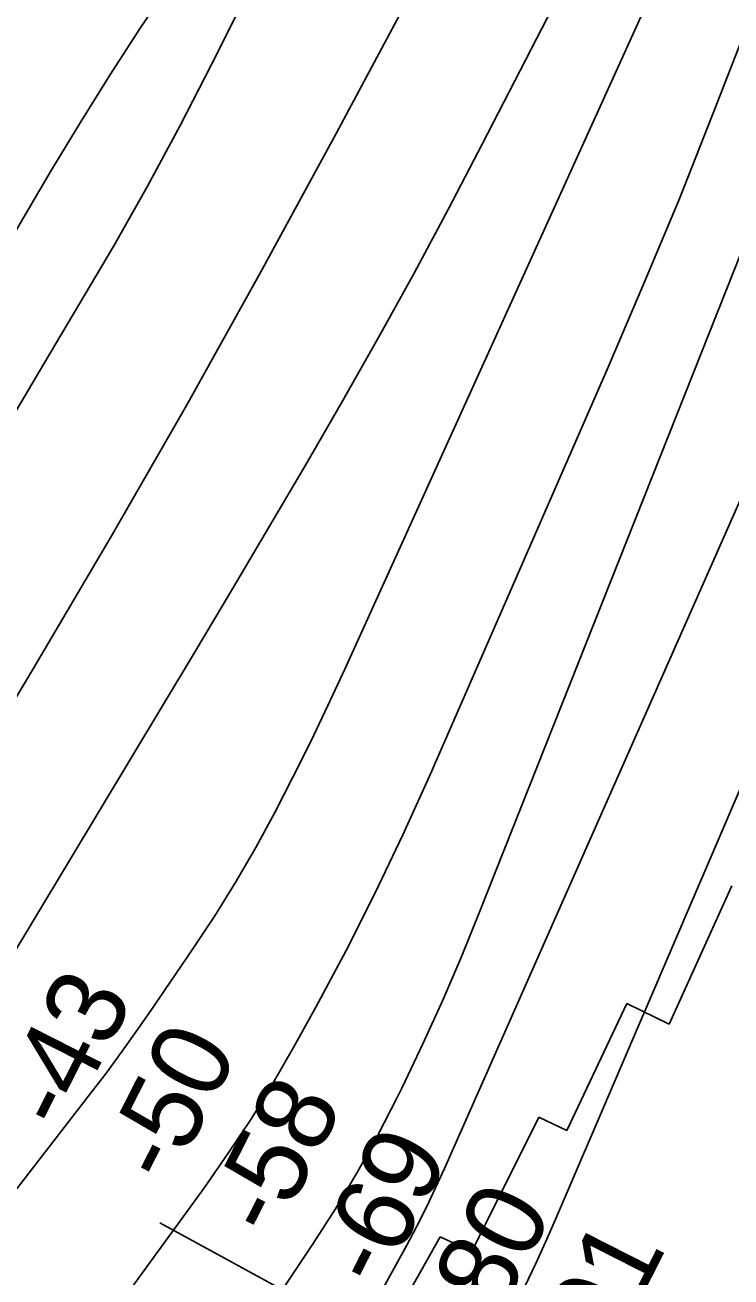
# Model space of a CAD drawing. Extents: x 3279314 to 3317160, y 734079 to 759431.
# Drawn here: x 3309761 to 3310361, y 741400 to 742465 of the extents above; entities that cross this region are included whole.
import ezdxf

# ---------------------------------------------------------------- set-up
doc = ezdxf.new("R2010")
doc.units = 0
for name, color, linetype in [('V-RIVR-EDGE', 7, 'Continuous'), ('V-RIVR-RANG', 7, 'Continuous'), ('V-RRAP-RVMT', 7, 'Continuous'), ('V-TOPO-DPTH', 7, 'Continuous'), ('V-TOPO-MAJR', 7, 'Continuous'), ('V-TOPO-MINR', 7, 'Continuous')]:
    doc.layers.add(name, color=color, linetype=linetype)

msp = doc.modelspace()

# ---------------------------------------------------------------- linework, layer by layer
at = {"layer": 'V-RIVR-EDGE'}
msp.add_spline([(3309406.6, 739469.1), (3309406.9, 739470.2), (3309409.6, 739480.7), (3309411.9, 739488.5), (3309415.4, 739490.4), (3309418.5, 739491.2), (3309422.4, 739490), (3309428.2, 739491.9), (3309433.7, 739499.3), (3309438.7, 739506.6), (3309450.4, 739518.2), (3309464, 739536), (3309476.9, 739555.8), (3309496.7, 739584.4), (3309506.1, 739598), (3309519.7, 739614.2), (3309546.5, 739639.4), (3309559.7, 739653.7), (3309570.2, 739663.7), (3309585.4, 739678.4), (3309605.6, 739702.4), (3309641.4, 739738.4), (3309663.1, 739760.5), (3309682.2, 739779), (3309686.5, 739788.7), (3309693.9, 739798.8), (3309702.8, 739807.3), (3309713.7, 739818.1), (3309734.7, 739839.8), (3309757.6, 739866.5), (3309784.5, 739896.3), (3309806.3, 739925.3), (3309824.2, 739949.7), (3309828.8, 739952.8), (3309833.9, 739956.7), (3309845.5, 739971.4), (3309857.6, 739986.1), (3309865.4, 739998.5), (3309886, 740025.2), (3309891, 740027.5), (3309901.9, 740028.2), (3309908.1, 740032.1), (3309917.1, 740039), (3309926.8, 740054.5), (3309932.2, 740063.8), (3309935.8, 740075.8), (3309938.1, 740097.2), (3309939, 740111.1), (3309941.3, 740118.5), (3309943.3, 740123.5), (3309947.5, 740128.2), (3309951, 740130.9), (3309951.8, 740134), (3309960, 740142.5), (3309961.2, 740148.3), (3309962.7, 740153), (3309965.1, 740156.4), (3309967.8, 740162.6), (3309974.8, 740173.1), (3309975.6, 740178.5), (3309979.9, 740187), (3309983, 740198.3), (3309983.8, 740212.2), (3309990.4, 740225.4), (3309997.8, 740242.8), (3310002.9, 740253.7), (3310002.5, 740257.9), (3310003.3, 740265.3), (3310006, 740266.1), (3310008.4, 740266.1), (3310011.5, 740270.3), (3310020.1, 740286.2), (3310046.1, 740325.7), (3310059.8, 740350.9), (3310067.2, 740364.4), (3310064.9, 740370.3), (3310064.1, 740378), (3310064.9, 740385), (3310067.6, 740395.1), (3310071.9, 740404.4), (3310077.7, 740407.5), (3310083.6, 740407.1), (3310091.7, 740406.3), (3310100.2, 740410.9), (3310108.4, 740417.1), (3310115.4, 740425.6), (3310118.9, 740428.3), (3310123.2, 740429.1), (3310128.6, 740429), (3310138.7, 740431.3), (3310142.6, 740432.5), (3310150, 740439.1), (3310155.4, 740440.2), (3310158.1, 740440.2), (3310163.1, 740440.2), (3310171.7, 740440.2), (3310184.1, 740445.6), (3310197.7, 740453.7), (3310207, 740461.4), (3310214.8, 740469.2), (3310221, 740471.5), (3310225.3, 740473.4), (3310231.1, 740483.5), (3310240.4, 740492.4), (3310249.4, 740497.8), (3310258.7, 740499.7), (3310262.2, 740502.8), (3310266.9, 740511.3), (3310274.6, 740520.2), (3310283.2, 740529.9), (3310284.8, 740533.8), (3310284.8, 740540.7), (3310286.7, 740544.2), (3310293.7, 740549.6), (3310302.3, 740557.4), (3310312.8, 740569.4), (3310318.2, 740579.4), (3310320.6, 740589.1), (3310322.1, 740597.3), (3310326, 740604.2), (3310334.6, 740615.1), (3310347.4, 740633.3), (3310363.8, 740648.7), (3310366.9, 740654.5), (3310368.5, 740664.6), (3310368.5, 740672.8), (3310370, 740676.6), (3310379.8, 740687.1), (3310387.5, 740696.8), (3310394.9, 740706.8), (3310396.5, 740713), (3310398.8, 740719.6), (3310402, 740724.3), (3310405.8, 740728.5), (3310409.7, 740736.3), (3310412.9, 740751), (3310413.3, 740761.1), (3310417.2, 740774.3), (3310421.5, 740785.9), (3310418.8, 740794.4), (3310418, 740800.2), (3310418.8, 740804.5), (3310424.3, 740811.8), (3310428.6, 740819.2), (3310430.5, 740825.4), (3310428.6, 740831.2), (3310427.4, 740836.3), (3310427.8, 740837.4), (3310433.3, 740839.4), (3310439.1, 740842.4), (3310443.4, 740846.7), (3310443.4, 740851.4), (3310441.5, 740858.3), (3310441.5, 740863), (3310444.2, 740869.2), (3310451.2, 740876.2), (3310463.2, 740888.5), (3310473.4, 740900.5), (3310478.4, 740910.2), (3310484.3, 740921.1), (3310487, 740926.5), (3310491.3, 740930.4), (3310495.9, 740935), (3310496.3, 740938.1), (3310497.9, 740943.9), (3310501.8, 740948.6), (3310508, 740955.1), (3310516.6, 740967.9), (3310525.1, 740982.2), (3310533.3, 740995), (3310538, 741009.3), (3310543.1, 741023.7), (3310547.8, 741031.8), (3310554, 741042.3), (3310555.6, 741051.6), (3310558.3, 741064.8), (3310560.3, 741067.9), (3310564.9, 741070.2), (3310568, 741072.5), (3310568, 741076.8), (3310566.9, 741078.3), (3310564.6, 741079.9), (3310564.2, 741081.8), (3310567.3, 741092.7), (3310574.3, 741104.3), (3310580.9, 741111.2), (3310588.7, 741123.2), (3310593.4, 741129), (3310595.7, 741136.8), (3310601.2, 741145.7), (3310601.2, 741151.5), (3310604.7, 741155.4), (3310613.6, 741163.5), (3310616, 741174), (3310617.5, 741180.9), (3310627.3, 741194.5), (3310627.3, 741200.3), (3310629.2, 741204.2), (3310633.1, 741206.5), (3310639.3, 741213.1), (3310643.6, 741219.7), (3310646.4, 741227.8), (3310646.8, 741234), (3310654.2, 741246.4), (3310669, 741277.4), (3310677.9, 741294.8), (3310684.6, 741304.5), (3310688.1, 741309.1), (3310690, 741313), (3310694.7, 741331.6), (3310699.8, 741344.8), (3310707.6, 741354.5), (3310720.4, 741368.8), (3310732.1, 741385.8), (3310733.6, 741394), (3310733.3, 741402.1), (3310734.8, 741406.7), (3310740.3, 741412.2), (3310743, 741417.2), (3310747.2, 741422.1)], degree=3, dxfattribs=at)
at = {"layer": 'V-RIVR-RANG'}
msp.add_line((3310859.2, 740910.9), (3309875.4, 741446.2), dxfattribs=at)
at = {"layer": 'V-RRAP-RVMT'}
for p, q in [((3310308.6, 741615.3), (3310362, 741733)), ((3310221.5, 741524.7), (3310272.5, 741632.7)), ((3310272.5, 741632.7), (3310308.6, 741615.3)), ((3310140.9, 741422), (3310197.9, 741536.1)), ((3310197.9, 741536.1), (3310221.5, 741524.7)), ((3310049.3, 741320.1), (3310113.8, 741434.5)), ((3310113.8, 741434.5), (3310140.9, 741422))]:
    msp.add_line(p, q, dxfattribs=at)
at = {"layer": 'V-TOPO-DPTH'}
for p, q in [((3310149.7, 742363.4), (3310279.7, 742616.5)), ((3310279.7, 742616.5), (3310149.7, 742363.4)), ((3310121, 742308.5), (3310149.7, 742363.4)), ((3310149.7, 742363.4), (3310121, 742308.5)), ((3310091.8, 742253.9), (3310121, 742308.5)), ((3310121, 742308.5), (3310091.8, 742253.9)), ((3310061.7, 742199.7), (3310091.8, 742253.9)), ((3310091.8, 742253.9), (3310061.7, 742199.7)), ((3310031.2, 742145.7), (3310061.7, 742199.7)), ((3310061.7, 742199.7), (3310031.2, 742145.7)), ((3310000.1, 742092.1), (3310031.2, 742145.7)), ((3310031.2, 742145.7), (3310000.1, 742092.1)), ((3309968.8, 742038.6), (3310000.1, 742092.1)), ((3310000.1, 742092.1), (3309968.8, 742038.6)), ((3309937.2, 741985.3), (3309968.8, 742038.6)), ((3309968.8, 742038.6), (3309937.2, 741985.3)), ((3309905.5, 741932.1), (3309937.2, 741985.3)), ((3309937.2, 741985.3), (3309905.5, 741932.1)), ((3309743.1, 741662), (3309905.5, 741932.1)), ((3309905.5, 741932.1), (3309743.1, 741662))]:
    msp.add_line(p, q, dxfattribs=at)
for points in [[(3309040, 741111.6), (3309536, 741748.4), (3309689.4, 742024.6), (3309718.1, 742075.6), (3309747.1, 742126.3), (3309776.7, 742176.6), (3309806.7, 742226.8), (3309836.3, 742277.1), (3309865.1, 742327.9), (3309892.7, 742379.3), (3309919.5, 742431.2), (3310044.6, 742680.7), (3310053.3, 742699.1), (3310061.6, 742717.8), (3310069, 742736.7), (3310076, 742755.9), (3310149.9, 742973.2), (3310191.7, 743101.7), (3310231.4, 743230.9)], [(3309040, 741111.6), (3309536, 741748.4), (3309689.4, 742024.6), (3309718.1, 742075.6), (3309747.1, 742126.3), (3309776.7, 742176.6), (3309806.7, 742226.8), (3309836.3, 742277.1), (3309865.1, 742327.9), (3309892.7, 742379.3), (3309919.5, 742431.2), (3310044.6, 742680.7), (3310053.3, 742699.1), (3310061.6, 742717.8), (3310069, 742736.7), (3310076, 742755.9), (3310149.9, 742973.2), (3310191.7, 743101.7), (3310231.4, 743230.9)], [(3310152.6, 742610.8), (3310025.3, 742372.5), (3309962.9, 742257.6), (3309899.3, 742143.4), (3309834.1, 742030), (3309767.8, 741917.3), (3309639.8, 741703.3), (3309636.6, 741698.1), (3309633.4, 741693), (3309630, 741687.9), (3309626.6, 741682.9), (3309577.5, 741612.6), (3309549.1, 741572.6), (3309520.5, 741532.9), (3309491.3, 741493.6), (3309461.7, 741454.6), (3308956, 740796.7)], [(3310152.6, 742610.8), (3310025.3, 742372.5), (3309962.9, 742257.6), (3309899.3, 742143.4), (3309834.1, 742030), (3309767.8, 741917.3), (3309639.8, 741703.3), (3309636.6, 741698.1), (3309633.4, 741693), (3309630, 741687.9), (3309626.6, 741682.9), (3309577.5, 741612.6), (3309549.1, 741572.6), (3309520.5, 741532.9), (3309491.3, 741493.6), (3309461.7, 741454.6), (3308956, 740796.7)]]:
    msp.add_lwpolyline(points, dxfattribs=at)
at = {"layer": 'V-TOPO-MAJR'}
msp.add_lwpolyline([(3310363.5, 742650.2), (3310354.8, 742628.5), (3310345.6, 742607), (3310336.2, 742585.7), (3310032.7, 741917), (3310018.4, 741886.3), (3310003.8, 741855.7), (3309988.7, 741825.4), (3309973.2, 741795.3), (3309957, 741765.6), (3309940.1, 741736.3), (3309922.2, 741707.5), (3309903.6, 741679.2), (3309869.8, 741629.6), (3309856.8, 741610.9), (3309843.5, 741592.3), (3309830, 741574), (3309816.2, 741555.9), (3309703.9, 741411.3), (3309650, 741341.6)], dxfattribs=at)
at = {"layer": 'V-TOPO-MINR'}
for p, q in [((3310279.7, 742616.5), (3310149.7, 742363.4)), ((3310149.7, 742363.4), (3310121, 742308.5)), ((3310121, 742308.5), (3310091.8, 742253.9)), ((3310091.8, 742253.9), (3310061.7, 742199.7)), ((3310061.7, 742199.7), (3310031.2, 742145.7)), ((3310031.2, 742145.7), (3310000.1, 742092.1)), ((3310000.1, 742092.1), (3309968.8, 742038.6)), ((3309968.8, 742038.6), (3309937.2, 741985.3)), ((3309937.2, 741985.3), (3309905.5, 741932.1)), ((3309905.5, 741932.1), (3309743.1, 741662))]:
    msp.add_line(p, q, dxfattribs=at)
for points in [[(3310231.4, 743230.9), (3310191.7, 743101.7), (3310149.9, 742973.2), (3310076, 742755.9), (3310069, 742736.7), (3310061.6, 742717.8), (3310053.3, 742699.1), (3310044.6, 742680.7), (3309919.5, 742431.2), (3309892.7, 742379.3), (3309865.1, 742327.9), (3309836.3, 742277.1), (3309806.7, 742226.8), (3309776.7, 742176.6), (3309747.1, 742126.3), (3309718.1, 742075.6), (3309689.4, 742024.6), (3309536, 741748.4), (3309040, 741111.6)], [(3310715.9, 742628.3), (3310714.4, 742628.4), (3310712.6, 742627.9), (3310710.4, 742625.7), (3310708.3, 742623.3), (3310706.6, 742620.7), (3310705.2, 742617.9), (3310680.6, 742561.5), (3310675.5, 742549.6), (3310670.4, 742537.8), (3310665.5, 742525.8), (3310660.6, 742513.9), (3310602.2, 742369), (3310568, 742284.7), (3310533.3, 742200.5), (3310498.1, 742116.6), (3310462.4, 742032.8), (3310211.7, 741448.5), (3310203.5, 741429.8), (3310195, 741411.2), (3310186.1, 741392.7)], [(3310152.6, 742610.8), (3310025.3, 742372.5), (3309962.9, 742257.6), (3309899.3, 742143.4), (3309834.1, 742030), (3309767.8, 741917.3), (3309639.8, 741703.3), (3309636.6, 741698.1), (3309633.4, 741693), (3309630, 741687.9), (3309626.6, 741682.9), (3309577.5, 741612.6), (3309549.1, 741572.6), (3309520.5, 741532.9), (3309491.3, 741493.6), (3309461.7, 741454.6), (3308956, 740796.7)], [(3310489.1, 742572.4), (3310147.7, 741711.2), (3310132.2, 741673.3), (3310116.1, 741635.7), (3310099.1, 741598.5), (3310081.5, 741561.5), (3310077.3, 741552.9), (3310060.8, 741520.8), (3310043.4, 741489.2), (3310024.9, 741458.3), (3310005.4, 741427.9), (3309838.3, 741177.4)], [(3309885.3, 742501.7), (3309858.8, 742462.2), (3309832.9, 742422.2), (3309807.7, 742381.8), (3309783.1, 742341), (3309758.9, 742300), (3309734.8, 742258.9), (3309710.8, 742217.8), (3309686.8, 742176.6), (3309470.9, 741805.2), (3309466.9, 741798.6), (3309462.9, 741792.1), (3309458.7, 741785.6), (3309454.4, 741779.3), (3309389.8, 741686.1), (3309353, 741633.3), (3309315.9, 741580.6), (3309278.5, 741528.2), (3309240.9, 741476), (3309167.7, 741375.1)], [(3310373.6, 742460.5), (3310345.6, 742388.4), (3310317, 742316.5), (3310287.2, 742245.1), (3310256.8, 742174), (3310104.8, 741826), (3310082.2, 741776.1), (3310058.7, 741726.8), (3310033.8, 741678), (3310008, 741629.8), (3309989.4, 741596), (3309971.7, 741565.3), (3309953.3, 741535.1), (3309933.7, 741505.6), (3309913.4, 741476.5), (3309534.5, 740955.9)], [(3310445.2, 742233.2), (3310117.6, 741492.5), (3310110, 741476), (3310102.2, 741459.6), (3310093.9, 741443.5), (3310085.4, 741427.4), (3309983.8, 741242.4)]]:
    msp.add_lwpolyline(points, dxfattribs=at)

# ---------------------------------------------------------------- texts
at = {"layer": 'V-RIVR-RANG'}
for s, p in [('-43', (3309794.9, 741521.7)), ('-50', (3309884, 741476.4)), ('-58', (3309973.1, 741431.1)), ('-69', (3310063.5, 741388.1)), ('-80', (3310151.5, 741340.6)), ('-91', (3310247.7, 741309.2))]:
    msp.add_text(s, height=67, rotation=63.0777, dxfattribs=at).set_placement(p)

doc.saveas('drawing.dxf')
